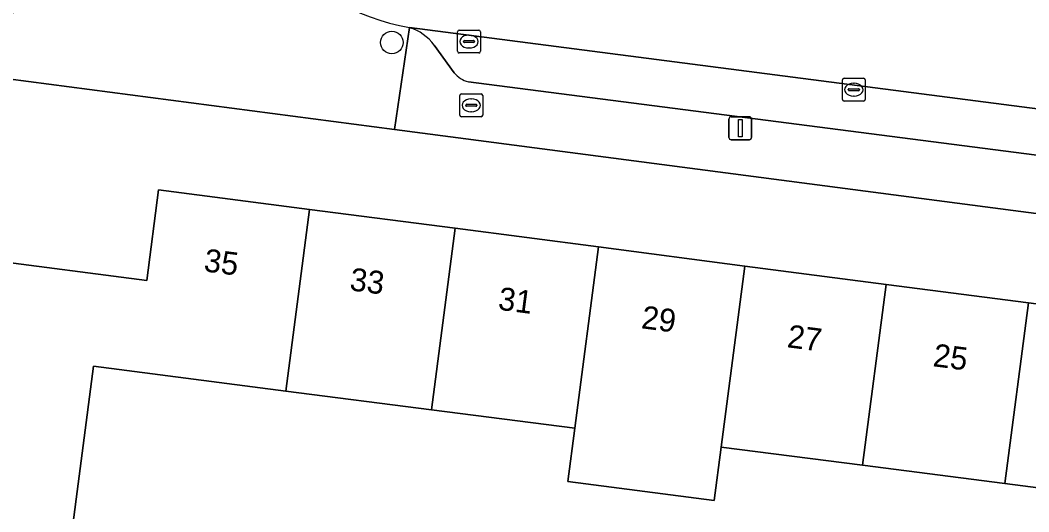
# Model space of a CAD drawing. Extents: x 162184 to 163154, y 385507 to 386516.
# Drawn here: x 162356.78 to 162400.79, y 386176.44 to 386197.91 of the extents above; entities that cross this region are included whole.
import ezdxf

# ---------------------------------------------------------------- set-up
doc = ezdxf.new("R2010")
doc.units = 0
for name, color, linetype in [('IMGEO_Boom', 7, 'Continuous'), ('IMGEO_Brandkraan', 7, 'Continuous'), ('IMGEO_Erf', 7, 'Continuous'), ('IMGEO_Kolk', 7, 'Continuous'), ('IMGEO_Lichtmast', 7, 'Continuous'), ('IMGEO_Pand', 7, 'Continuous'), ('IMGEO_Pand_nummerreeks', 7, 'Continuous'), ('IMGEO_Parkeervlak_open', 7, 'Continuous'), ('IMGEO_Rijbaan_lokaal_open', 7, 'Continuous'), ('IMGEO_Voetpad_open', 7, 'Continuous')]:
    doc.layers.add(name, color=color, linetype=linetype)

msp = doc.modelspace()

# ---------------------------------------------------------------- linework, layer by layer
at = {"layer": 'IMGEO_Boom'}
msp.add_circle((162372.997, 386196.933), 0.489, dxfattribs=at)
at = {"layer": 'IMGEO_Brandkraan'}
for p, q in [((162376.037, 386194.69), (162376.889, 386194.69)), ((162375.962, 386193.764), (162375.962, 386194.616)), ((162376.45, 386194.47), (162376.475, 386194.47)), ((162376.963, 386194.616), (162376.963, 386193.764)), ((162376.221, 386194.184), (162376.221, 386194.196)), ((162376.659, 386194.147), (162376.261, 386194.147)), ((162376.264, 386194.233), (162376.662, 386194.233)), ((162376.473, 386193.91), (162376.448, 386193.91)), ((162376.705, 386194.196), (162376.705, 386194.184)), ((162376.889, 386193.69), (162376.037, 386193.69))]:
    msp.add_line(p, q, dxfattribs=at)
for points in [[(162376.037, 386194.69), (162376.889, 386194.69)], [(162375.962, 386193.764), (162375.962, 386194.616)], [(162376.963, 386194.616), (162376.963, 386193.764)], [(162376.889, 386193.69), (162376.037, 386193.69)]]:
    msp.add_lwpolyline(points, dxfattribs=at)
for centre, radius, start, end in [((162376.039, 386194.614), 0.0765, 91.552, 178.448), ((162376.039, 386194.614), 0.0765, 91.552, 178.448), ((162376.887, 386194.614), 0.0765, 1.552, 88.448), ((162376.887, 386194.614), 0.0765, 1.552, 88.448), ((162376.261, 386194.193), 0.0403, 85.8775, 175.7526), ((162376.258, 386194.183), 0.0366, 178.938, 274.7102), ((162376.662, 386194.19), 0.043, 264.8664, 352.4533), ((162376.666, 386194.195), 0.0386, 1.7309, 96.639), ((162376.039, 386193.766), 0.0765, 181.552, 268.448), ((162376.039, 386193.766), 0.0765, 181.552, 268.448), ((162376.887, 386193.766), 0.0765, 271.552, 358.448), ((162376.887, 386193.766), 0.0765, 271.552, 358.448)]:
    msp.add_arc(centre, radius, start, end, dxfattribs=at)
for centre, major_axis, ratio, start_param, end_param in [((162376.449, 386194.19), (-0.387, 0.002), 0.722429, 4.712389, 7.853982), ((162376.474, 386194.19), (-0.39, 0.002), 0.717154, 1.570796, 4.712389)]:
    msp.add_ellipse(centre, major_axis=major_axis, ratio=ratio, start_param=start_param, end_param=end_param, dxfattribs=at)
at = {"layer": 'IMGEO_Erf'}
for points in [[(162483.993, 386178.608), (162373.114, 386193.137), (162356.255, 386195.346)], [(162355.353, 386187.443), (162362.304, 386186.537), (162362.821, 386190.505), (162369.406, 386189.647), (162375.766, 386188.819), (162382.019, 386188.004), (162388.405, 386187.172), (162394.565, 386186.37), (162400.785, 386185.559), (162407.171, 386184.727)], [(162406.138, 386176.849), (162399.752, 386177.672), (162393.53, 386178.473), (162387.368, 386179.266), (162387.063, 386176.939), (162380.673, 386177.762), (162380.981, 386180.089), (162374.727, 386180.894), (162368.366, 386181.713), (162359.972, 386182.794), (162358.941, 386174.874), (162353.802, 386175.544)]]:
    msp.add_lwpolyline(points, dxfattribs=at)
at = {"layer": 'IMGEO_Kolk'}
for p, q in [((162375.865, 386196.548), (162375.865, 386197.4)), ((162375.94, 386197.474), (162376.792, 386197.474)), ((162376.866, 386197.4), (162376.866, 386196.548)), ((162376.124, 386196.968), (162376.124, 386196.98)), ((162376.562, 386196.931), (162376.164, 386196.931)), ((162376.167, 386197.017), (162376.565, 386197.017)), ((162376.353, 386197.254), (162376.378, 386197.254)), ((162376.608, 386196.98), (162376.608, 386196.968)), ((162376.792, 386196.474), (162375.94, 386196.474)), ((162376.376, 386196.694), (162376.351, 386196.694)), ((162392.657, 386194.445), (162392.657, 386195.297)), ((162392.732, 386195.371), (162393.584, 386195.371)), ((162393.145, 386195.151), (162393.17, 386195.151)), ((162393.658, 386195.297), (162393.658, 386194.445)), ((162392.916, 386194.865), (162392.916, 386194.877)), ((162393.354, 386194.828), (162392.956, 386194.828)), ((162392.959, 386194.914), (162393.357, 386194.914)), ((162393.4, 386194.877), (162393.4, 386194.865)), ((162393.584, 386194.371), (162392.732, 386194.371)), ((162393.168, 386194.591), (162393.143, 386194.591))]:
    msp.add_line(p, q, dxfattribs=at)
for points in [[(162375.865, 386196.548), (162375.865, 386197.4)], [(162375.94, 386197.474), (162376.792, 386197.474)], [(162376.866, 386197.4), (162376.866, 386196.548)], [(162376.792, 386196.474), (162375.94, 386196.474)], [(162392.657, 386194.445), (162392.657, 386195.297)], [(162392.732, 386195.371), (162393.584, 386195.371)], [(162393.658, 386195.297), (162393.658, 386194.445)], [(162393.584, 386194.371), (162392.732, 386194.371)]]:
    msp.add_lwpolyline(points, dxfattribs=at)
for centre, radius, start, end in [((162375.942, 386197.398), 0.0765, 91.552, 178.448), ((162375.942, 386197.398), 0.0765, 91.552, 178.448), ((162376.79, 386197.398), 0.0765, 1.552, 88.448), ((162376.79, 386197.398), 0.0765, 1.552, 88.448), ((162376.164, 386196.977), 0.0403, 85.8775, 175.7526), ((162376.161, 386196.967), 0.0366, 178.938, 274.7102), ((162376.565, 386196.974), 0.043, 264.8664, 352.4533), ((162376.569, 386196.979), 0.0386, 1.7309, 96.639), ((162375.942, 386196.55), 0.0765, 181.552, 268.448), ((162375.942, 386196.55), 0.0765, 181.552, 268.448), ((162376.79, 386196.55), 0.0765, 271.552, 358.448), ((162376.79, 386196.55), 0.0765, 271.552, 358.448), ((162392.734, 386195.295), 0.0765, 91.552, 178.448), ((162392.734, 386195.295), 0.0765, 91.552, 178.448), ((162393.582, 386195.295), 0.0765, 1.552, 88.448), ((162393.582, 386195.295), 0.0765, 1.552, 88.448), ((162392.956, 386194.874), 0.0403, 85.8775, 175.7526), ((162392.953, 386194.864), 0.0366, 178.938, 274.7102), ((162393.357, 386194.871), 0.043, 264.8664, 352.4533), ((162393.361, 386194.876), 0.0386, 1.7309, 96.639), ((162392.734, 386194.447), 0.0765, 181.552, 268.448), ((162392.734, 386194.447), 0.0765, 181.552, 268.448), ((162393.582, 386194.447), 0.0765, 271.552, 358.448), ((162393.582, 386194.447), 0.0765, 271.552, 358.448)]:
    msp.add_arc(centre, radius, start, end, dxfattribs=at)
for centre, major_axis, ratio, start_param, end_param in [((162376.352, 386196.974), (-0.387, 0.002), 0.722429, 4.712389, 7.853982), ((162376.377, 386196.974), (-0.39, 0.002), 0.717154, 1.570796, 4.712389), ((162393.144, 386194.871), (-0.387, 0.002), 0.722429, 4.712389, 7.853982), ((162393.169, 386194.871), (-0.39, 0.002), 0.717154, 1.570796, 4.712389)]:
    msp.add_ellipse(centre, major_axis=major_axis, ratio=ratio, start_param=start_param, end_param=end_param, dxfattribs=at)
at = {"layer": 'IMGEO_Lichtmast'}
for p, q in [((162387.708, 386192.788), (162387.708, 386193.588)), ((162387.708, 386193.588), (162387.708, 386192.788)), ((162387.808, 386193.688), (162388.598, 386193.688)), ((162388.598, 386193.688), (162387.808, 386193.688)), ((162388.698, 386193.588), (162388.698, 386192.788)), ((162388.698, 386192.788), (162388.698, 386193.588)), ((162388.598, 386192.688), (162387.808, 386192.688)), ((162387.808, 386192.688), (162388.598, 386192.688))]:
    msp.add_line(p, q, dxfattribs=at)
msp.add_lwpolyline([(162388.128, 386193.563), (162388.278, 386193.563), (162388.278, 386192.813), (162388.128, 386192.813), (162388.128, 386193.563)], dxfattribs=at)
for centre, start, end in [((162387.808, 386193.588), 90, 180), ((162387.808, 386193.588), 90, 180), ((162388.598, 386193.588), 0, 90), ((162388.598, 386193.588), 360, 90), ((162387.808, 386192.788), 180, 270), ((162387.808, 386192.788), 180, 270), ((162388.598, 386192.788), 270, 0), ((162388.598, 386192.788), 270, 0)]:
    msp.add_arc(centre, 0.1, start, end, dxfattribs=at)
at = {"layer": 'IMGEO_Pand'}
for points in [[(162369.406, 386189.647), (162362.821, 386190.505), (162362.304, 386186.537), (162355.353, 386187.443), (162353.802, 386175.544), (162358.941, 386174.874), (162359.972, 386182.794), (162368.366, 386181.713)], [(162368.366, 386181.713), (162374.727, 386180.894), (162375.766, 386188.819), (162369.406, 386189.647)], [(162382.019, 386188.004), (162375.766, 386188.819), (162374.727, 386180.894), (162380.981, 386180.089)], [(162388.405, 386187.172), (162382.019, 386188.004), (162380.981, 386180.089), (162380.673, 386177.762), (162387.063, 386176.939), (162387.368, 386179.266)], [(162394.565, 386186.37), (162388.405, 386187.172), (162387.368, 386179.266), (162393.53, 386178.473)], [(162393.53, 386178.473), (162399.752, 386177.672), (162400.785, 386185.559), (162394.565, 386186.37)], [(162407.171, 386184.727), (162400.785, 386185.559), (162399.752, 386177.672), (162406.138, 386176.849)]]:
    msp.add_lwpolyline(points, close=True, dxfattribs=at)
at = {"layer": 'IMGEO_Parkeervlak_open'}
for points in [[(162439.563, 386189.058), (162373.772, 386197.58)], [(162374.84, 386196.819), (162375.721, 386195.603)], [(162376.336, 386195.211), (162413.653, 386190.403)]]:
    msp.add_lwpolyline(points, dxfattribs=at)
for centre, radius, start, end in [((162373.189, 386195.632), 2.033, 35.7141, 73.3426), ((162376.642, 386196.369), 1.198, 219.758, 255.2152)]:
    msp.add_arc(centre, radius, start, end, dxfattribs=at)
at = {"layer": 'IMGEO_Rijbaan_lokaal_open'}
msp.add_lwpolyline([(162373.772, 386197.58), (162439.563, 386189.058), (162439.925, 386192.131)], dxfattribs=at)
msp.add_arc((162375.618, 386207.698), 10.285, 219.9623, 259.6606, dxfattribs=at)
at = {"layer": 'IMGEO_Voetpad_open'}
for points in [[(162364.937, 386227.707), (162360.618, 386228.401), (162356.582, 386198.235), (162355.492, 386198.013), (162356.255, 386195.346), (162373.114, 386193.137), (162373.772, 386197.58)], [(162373.772, 386197.58), (162373.114, 386193.137), (162483.993, 386178.608), (162485.436, 386178.419), (162500, 386176.51), (162505.229, 386175.825)], [(162375.721, 386195.603), (162374.84, 386196.819)], [(162436.237, 386187.491), (162421.949, 386189.329), (162421.848, 386188.247), (162413.518, 386189.305), (162413.653, 386190.403), (162376.336, 386195.211)]]:
    msp.add_lwpolyline(points, dxfattribs=at)
for centre, radius, start, end in [((162375.618, 386207.698), 10.285, 219.9623, 259.6606), ((162373.189, 386195.632), 2.033, 35.7141, 73.3426), ((162376.642, 386196.369), 1.198, 219.758, 255.2152)]:
    msp.add_arc(centre, radius, start, end, dxfattribs=at)

# ---------------------------------------------------------------- texts
at = {"layer": 'IMGEO_Pand_nummerreeks'}
for s, rotation, p in [('35', 352.5775, (162364.76, 386186.945)), ('33', 352.5775, (162371.123, 386186.116)), ('31', 352.5775, (162377.599, 386185.272)), ('29', 352.5802, (162383.85, 386184.458)), ('27', 352.5775, (162390.214, 386183.629)), ('25', 352.5775, (162396.577, 386182.8))]:
    msp.add_text(s, height=1, rotation=rotation, dxfattribs=at).set_placement(p)

doc.saveas('drawing.dxf')
